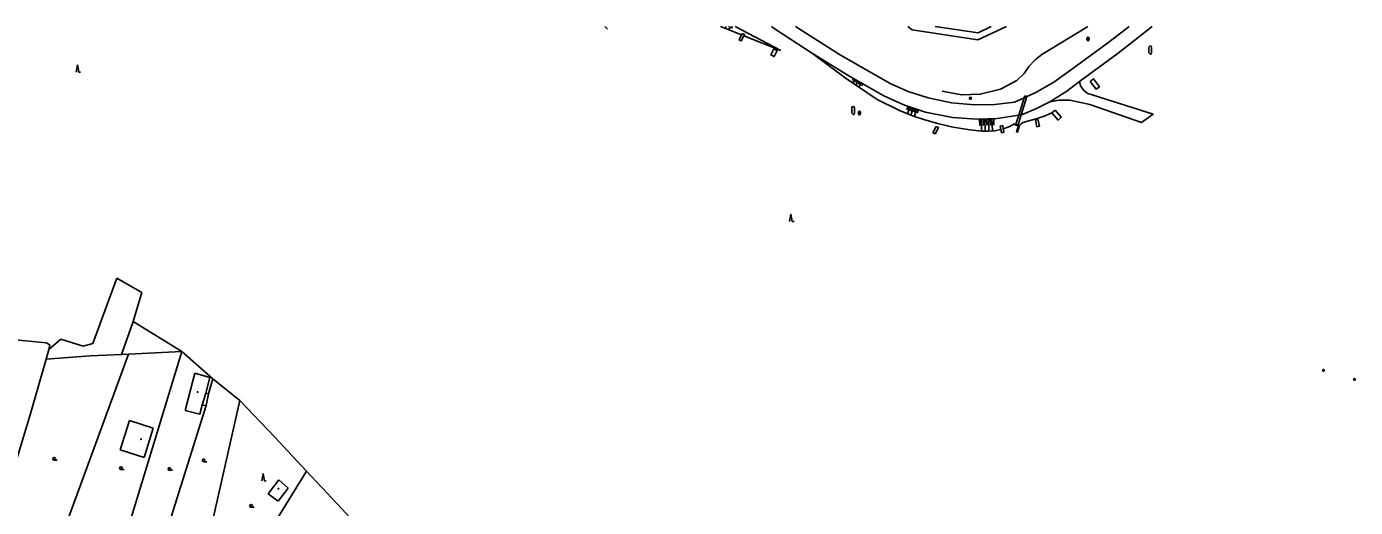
# Model space of a CAD drawing. Extents: x -595546 to -593986, y -1160845 to -1159202.
# Drawn here: x -594385.6 to -594015.2, y -1159338.3 to -1159204.1 of the extents above; entities that cross this region are included whole.
import ezdxf

# ---------------------------------------------------------------- set-up
doc = ezdxf.new("R2010")
doc.units = 0
for name, color, linetype in [('DOP - budovy nerozlisene - VP', 7, 'Continuous'), ('DOP - ploty', 7, 'Continuous'), ('DOP - rozhrani ploch obecne', 7, 'Continuous'), ('Level 25', 7, 'Continuous'), ('Level 27', 7, 'Continuous'), ('Level 36', 7, 'Continuous'), ('Level 39', 7, 'Continuous'), ('TM - chodniky - VP', 7, 'Continuous'), ('TM - dolni hrana svahu', 7, 'Continuous'), ('TM - horni hrana svahu', 7, 'Continuous'), ('TM - komunikace - VP', 7, 'Continuous'), ('TM - letecke snimky - pomocna linie', 7, 'Continuous'), ('TM - rozhrani ploch obecne - NP', 7, 'Continuous'), ('TM - rozhrani ploch obecne - VP', 7, 'Continuous'), ('TM - srafovani', 7, 'Continuous')]:
    doc.layers.add(name, color=color, linetype=linetype)

msp = doc.modelspace()

# ---------------------------------------------------------------- linework, layer by layer
at = {"layer": 'DOP - budovy nerozlisene - VP'}
for points in [[(-594341.42, -1159311.22), (-594338.68, -1159300.86)], [(-594338.68, -1159300.86), (-594334.51, -1159302.06)], [(-594334.51, -1159302.06), (-594335.63, -1159306.4)], [(-594335.63, -1159306.4), (-594336.64, -1159309.74)], [(-594337.35, -1159312.32), (-594341.42, -1159311.22)], [(-594336.64, -1159309.74), (-594337.35, -1159312.32)], [(-594359.52, -1159322.24), (-594356.95, -1159314.09)], [(-594356.95, -1159314.09), (-594350.29, -1159316.19)], [(-594350.29, -1159316.19), (-594352.86, -1159324.34)], [(-594352.86, -1159324.34), (-594359.52, -1159322.24)], [(-594318.28, -1159334.5), (-594315.27, -1159330.58)], [(-594312.71, -1159332.92), (-594315.5, -1159336.57)], [(-594315.27, -1159330.58), (-594312.71, -1159332.92)], [(-594315.5, -1159336.57), (-594318.28, -1159334.5)]]:
    msp.add_lwpolyline(points, dxfattribs=at)
at = {"layer": 'DOP - ploty'}
for points in [[(-594391.55, -1159291.28), (-594380.16, -1159292.41)], [(-594380.16, -1159292.41), (-594379.15, -1159292.94)], [(-594379.15, -1159292.94), (-594379.39, -1159294.27)], [(-594380.14, -1159296.92), (-594384.61, -1159312.44)], [(-594379.39, -1159294.27), (-594380.14, -1159296.92)], [(-594380.14, -1159296.92), (-594367.93, -1159296.02)], [(-594376.99, -1159349.62), (-594357.25, -1159295.58)], [(-594367.93, -1159296.02), (-594359.19, -1159295.66)], [(-594342.33, -1159294.84), (-594359.7, -1159351.95)], [(-594359.19, -1159295.66), (-594357.25, -1159295.58)], [(-594357.25, -1159295.58), (-594342.33, -1159294.84)], [(-594342.33, -1159294.84), (-594333.67, -1159302.44)], [(-594334.91, -1159306.59), (-594333.67, -1159302.44)], [(-594333.67, -1159302.44), (-594326.18, -1159308.44)], [(-594335.59, -1159309.86), (-594334.91, -1159306.59)], [(-594349.21, -1159353.37), (-594335.59, -1159309.86)], [(-594334.18, -1159343.84), (-594326.18, -1159308.44)], [(-594326.18, -1159308.44), (-594316.55, -1159318.57)], [(-594384.61, -1159312.44), (-594395.2, -1159347.15)], [(-594316.55, -1159318.57), (-594307.6, -1159328.17)], [(-594315.97, -1159341.75), (-594307.6, -1159328.17)], [(-594307.6, -1159328.17), (-594299.08, -1159337.35)], [(-594299.08, -1159337.35), (-594287.95, -1159349.25)]]:
    msp.add_lwpolyline(points, dxfattribs=at)
at = {"layer": 'DOP - rozhrani ploch obecne'}
for points in [[(-594367.12, -1159292.59), (-594360.43, -1159274.3)], [(-594360.43, -1159274.3), (-594353.46, -1159278.33)], [(-594353.46, -1159278.33), (-594355.89, -1159286.39)], [(-594355.89, -1159286.39), (-594359.19, -1159295.66)], [(-594355.89, -1159286.39), (-594342.33, -1159294.84)], [(-594379.39, -1159294.27), (-594376.04, -1159291.32)], [(-594376.04, -1159291.32), (-594369.82, -1159293.28)], [(-594369.82, -1159293.28), (-594367.12, -1159292.59)], [(-594335.63, -1159306.4), (-594334.91, -1159306.59)], [(-594336.64, -1159309.74), (-594335.59, -1159309.86)]]:
    msp.add_lwpolyline(points, dxfattribs=at)
at = {"layer": 'Level 25'}
for centre, radius in [((-594024.09, -1159300.05), 0.25), ((-594024.09, -1159300.05), 0.2), ((-594024.09, -1159300.05), 0.15), ((-594024.09, -1159300.05), 0.1), ((-594024.09, -1159300.05), 0.05), ((-594015.45, -1159302.56), 0.25), ((-594015.45, -1159302.56), 0.2), ((-594015.45, -1159302.56), 0.15), ((-594015.45, -1159302.56), 0.1), ((-594015.45, -1159302.56), 0.05)]:
    msp.add_circle(centre, radius, dxfattribs=at)
at = {"layer": 'Level 27'}
msp.add_line((-594122.77, -1159224.14), (-594122.27, -1159224.14), dxfattribs=at)
msp.add_lwpolyline([(-594122.77, -1159224.39), (-594122.27, -1159224.39), (-594122.27, -1159223.89), (-594122.77, -1159223.89)], close=True, dxfattribs=at)
at = {"layer": 'Level 36'}
for p, q in [((-594090.22, -1159207.6), (-594089.22, -1159207.6)), ((-594089.97, -1159207.35), (-594089.97, -1159207.85)), ((-594089.47, -1159207.35), (-594089.47, -1159207.85)), ((-594072.75, -1159209.93), (-594072.75, -1159211.55)), ((-594072, -1159209.93), (-594072, -1159211.55)), ((-594155.59, -1159226.8), (-594155.59, -1159228.43)), ((-594154.84, -1159226.8), (-594154.84, -1159228.43)), ((-594153.95, -1159228.23), (-594152.95, -1159228.23)), ((-594153.7, -1159227.98), (-594153.7, -1159228.48)), ((-594153.2, -1159227.98), (-594153.2, -1159228.48)), ((-594377.94, -1159325.11), (-594377.07, -1159325.11)), ((-594336.26, -1159325.55), (-594335.39, -1159325.55)), ((-594359.31, -1159327.75), (-594358.43, -1159327.75)), ((-594345.82, -1159327.96), (-594344.95, -1159327.96)), ((-594323.04, -1159338.23), (-594322.16, -1159338.23))]:
    msp.add_line(p, q, dxfattribs=at)
for points in [[(-594072.37, -1159211.55), (-594072.37, -1159211.8), (-594072, -1159211.8)], [(-594371.81, -1159216.83), (-594371.43, -1159214.83), (-594371.06, -1159216.83), (-594370.56, -1159216.83)], [(-594155.22, -1159228.43), (-594155.22, -1159228.68), (-594154.84, -1159228.68)], [(-594172.93, -1159258.51), (-594172.55, -1159256.51), (-594172.18, -1159258.51), (-594171.68, -1159258.51)], [(-594320.07, -1159330.92), (-594319.69, -1159328.92), (-594319.32, -1159330.92), (-594318.82, -1159330.92)]]:
    msp.add_lwpolyline(points, dxfattribs=at)
for centre in [(-594377.94, -1159324.74), (-594336.26, -1159325.17), (-594359.31, -1159327.38), (-594345.82, -1159327.59), (-594323.04, -1159337.85)]:
    msp.add_circle(centre, 0.375, dxfattribs=at)
for centre, radius, start, end in [((-594089.72, -1159207.35), 0.25, 0, 180), ((-594089.72, -1159207.85), 0.25, 180, 0), ((-594072.37, -1159209.92), 0.375, 0, 180), ((-594155.22, -1159226.8), 0.375, 0, 180), ((-594153.45, -1159227.98), 0.25, 0, 180), ((-594153.45, -1159228.48), 0.25, 180, 0)]:
    msp.add_arc(centre, radius, start, end, dxfattribs=at)
at = {"layer": 'Level 39'}
for centre, radius in [((-594337.94, -1159306.12), 0.09), ((-594337.94, -1159306.12), 0.0398), ((-594353.72, -1159319.28), 0.09), ((-594353.72, -1159319.28), 0.0398), ((-594315.39, -1159333.08), 0.09), ((-594315.39, -1159333.08), 0.0398)]:
    msp.add_circle(centre, radius, dxfattribs=at)
at = {"layer": 'TM - chodniky - VP'}
for points in [[(-594139.96, -1159204.13), (-594138.8, -1159205.06), (-594120.46, -1159207.86)], [(-594120.36, -1159205.9), (-594132.35, -1159204.13)], [(-594112.48, -1159204.13), (-594120.46, -1159207.86)], [(-594116.74, -1159204.13), (-594120.36, -1159205.9)], [(-594092.09, -1159219.42), (-594091.8, -1159220.64), (-594090.94, -1159221.96), (-594089.79, -1159222.77), (-594088.6, -1159223.17)], [(-594100.41, -1159225.11), (-594097.77, -1159224.66), (-594094.82, -1159224.69)], [(-594094.82, -1159224.69), (-594089.2, -1159225.92)]]:
    msp.add_lwpolyline(points, dxfattribs=at)
at = {"layer": 'TM - dolni hrana svahu'}
for points in [[(-594224.47, -1159204.13), (-594223.65, -1159204.9)], [(-594192.19, -1159204.13), (-594186.31, -1159206.47)], [(-594089.8, -1159204.13), (-594090.09, -1159204.33), (-594102.57, -1159211.93), (-594104.5, -1159213.44), (-594106.26, -1159215.29), (-594107.52, -1159217.24), (-594109.62, -1159219.23), (-594114.17, -1159221.58), (-594119.79, -1159223.04), (-594125.04, -1159223.2), (-594130.41, -1159222.18)], [(-594185.65, -1159206.73), (-594175.41, -1159210.81)], [(-594166.51, -1159211.68), (-594157.48, -1159218.45), (-594148.56, -1159224.46), (-594142.33, -1159227.52), (-594138.36, -1159229.11), (-594135.51, -1159230.09), (-594131.35, -1159231.28), (-594127.36, -1159232.18), (-594122.71, -1159232.94), (-594119.33, -1159233.3), (-594117.56, -1159233.34), (-594115.84, -1159233.19), (-594114.04, -1159232.83)], [(-594108.85, -1159231.73), (-594108.42, -1159231.23), (-594107.83, -1159230.86), (-594105.96, -1159230.39), (-594104.18, -1159229.87), (-594101.95, -1159229.1), (-594099.81, -1159228.25)], [(-594113.36, -1159232.64), (-594111.84, -1159232.08), (-594110.48, -1159231.43)]]:
    msp.add_lwpolyline(points, dxfattribs=at)
at = {"layer": 'TM - horni hrana svahu'}
msp.add_lwpolyline([(-594188.14, -1159204.13), (-594175.41, -1159210.81)], dxfattribs=at)
at = {"layer": 'TM - komunikace - VP'}
for points in [[(-594166.51, -1159211.68), (-594176.97, -1159204.84), (-594177.97, -1159204.13)], [(-594107.53, -1159224.01), (-594110.22, -1159225.19), (-594115.7, -1159225.85), (-594121.42, -1159225.96), (-594127.76, -1159225.41), (-594134.31, -1159224.06), (-594139.83, -1159222.27), (-594144.88, -1159220.05), (-594159, -1159211.97), (-594171.24, -1159204.13)], [(-594078.23, -1159204.13), (-594083.91, -1159208.49), (-594094, -1159215.82), (-594099.29, -1159219.69), (-594104.43, -1159222.64), (-594106.75, -1159223.67)], [(-594071.85, -1159204.13), (-594081.32, -1159211.58), (-594092.09, -1159219.42)], [(-594109.07, -1159228.9), (-594115.07, -1159229.75), (-594120.75, -1159229.95), (-594127.48, -1159229.47), (-594135.01, -1159227.99), (-594140.93, -1159226.08), (-594146.7, -1159223.5), (-594156.37, -1159217.92), (-594166.51, -1159211.68)], [(-594092.09, -1159219.42), (-594095.65, -1159222.12), (-594100.41, -1159225.11)], [(-594100.41, -1159225.11), (-594104.31, -1159227.11), (-594108.31, -1159228.79), (-594108.37, -1159228.8)], [(-594106.75, -1159223.67), (-594107.53, -1159224.01)], [(-594108.37, -1159228.8), (-594109.07, -1159228.9)]]:
    msp.add_lwpolyline(points, dxfattribs=at)
at = {"layer": 'TM - letecke snimky - pomocna linie'}
msp.add_lwpolyline([(-594089.2, -1159225.92), (-594074.84, -1159230.88), (-594071.6, -1159228.59), (-594088.6, -1159223.17)], dxfattribs=at)
at = {"layer": 'TM - rozhrani ploch obecne - NP'}
for points in [[(-594107.53, -1159224.01), (-594109.07, -1159228.9)], [(-594106.75, -1159223.67), (-594108.37, -1159228.8)], [(-594107.37, -1159223.48), (-594107.53, -1159224.01)], [(-594109.07, -1159228.9), (-594109.86, -1159231.41)], [(-594108.37, -1159228.8), (-594109.25, -1159231.6)], [(-594109.86, -1159231.41), (-594109.92, -1159231.6)], [(-594109.25, -1159231.6), (-594109.31, -1159231.79)]]:
    msp.add_lwpolyline(points, dxfattribs=at)
at = {"layer": 'TM - rozhrani ploch obecne - VP'}
for points in [[(-594185.65, -1159206.73), (-594186.4, -1159208.16), (-594187.02, -1159207.84), (-594186.31, -1159206.47)], [(-594186.31, -1159206.47), (-594186.09, -1159206.06)], [(-594186.09, -1159206.06), (-594185.47, -1159206.38), (-594185.65, -1159206.73)], [(-594177.28, -1159210.36), (-594176.38, -1159210.8), (-594177.21, -1159212.5), (-594178.11, -1159212.06), (-594177.28, -1159210.36)], [(-594089.13, -1159219.45), (-594088.21, -1159218.76), (-594086.57, -1159220.91), (-594087.49, -1159221.59), (-594089.13, -1159219.45)], [(-594106.75, -1159223.67), (-594107.37, -1159223.48)], [(-594104.38, -1159230.15), (-594103.69, -1159230.01), (-594103.31, -1159231.95), (-594103.99, -1159232.09), (-594104.38, -1159230.15)], [(-594098.94, -1159227.5), (-594097.2, -1159229.46), (-594098.07, -1159230.21), (-594099.81, -1159228.25)], [(-594099.81, -1159228.25), (-594098.94, -1159227.5)], [(-594132.06, -1159231.99), (-594131.44, -1159232.31), (-594132.36, -1159234.09), (-594132.98, -1159233.76), (-594132.06, -1159231.99)], [(-594114.04, -1159232.83), (-594114.21, -1159231.9), (-594113.53, -1159231.77)], [(-594113.36, -1159232.64), (-594113.17, -1159233.63), (-594113.86, -1159233.76), (-594114.04, -1159232.83)], [(-594113.53, -1159231.77), (-594113.36, -1159232.64)], [(-594110.48, -1159231.43), (-594110.42, -1159231.24), (-594109.86, -1159231.41)], [(-594109.92, -1159231.6), (-594110.48, -1159231.43)], [(-594109.31, -1159231.79), (-594109.92, -1159231.6)], [(-594109.86, -1159231.41), (-594109.25, -1159231.6)], [(-594108.85, -1159231.73), (-594109.44, -1159233.59), (-594109.63, -1159233.53), (-594109.1, -1159231.86), (-594109.31, -1159231.79)], [(-594109.25, -1159231.6), (-594108.85, -1159231.73)]]:
    msp.add_lwpolyline(points, dxfattribs=at)
at = {"layer": 'TM - srafovani'}
for points in [[(-594191.78, -1159204.3), (-594191.69, -1159204.13)], [(-594190.85, -1159204.67), (-594190.57, -1159204.13)], [(-594190.05, -1159204.22), (-594190, -1159204.13)], [(-594189.91, -1159205.04), (-594189.44, -1159204.13)], [(-594189.17, -1159204.69), (-594188.87, -1159204.13)], [(-594155.42, -1159219.17), (-594155.11, -1159218.65)], [(-594155.28, -1159219.93), (-594154.68, -1159218.89)], [(-594154.55, -1159219.67), (-594154.25, -1159219.14)], [(-594154.45, -1159220.49), (-594153.81, -1159219.4)], [(-594153.69, -1159220.17), (-594153.38, -1159219.64)], [(-594153.62, -1159221.05), (-594152.95, -1159219.89)], [(-594152.82, -1159220.67), (-594152.51, -1159220.15)], [(-594140.21, -1159227.41), (-594139.89, -1159226.42)], [(-594140.02, -1159228.45), (-594139.41, -1159226.57)], [(-594139.25, -1159227.72), (-594138.93, -1159226.72)], [(-594139.09, -1159228.82), (-594138.46, -1159226.88)], [(-594138.3, -1159228.02), (-594137.98, -1159227.03)], [(-594138.15, -1159229.18), (-594137.51, -1159227.18)], [(-594137.35, -1159228.33), (-594137.03, -1159227.34)], [(-594119.94, -1159231.76), (-594120.01, -1159229.92)], [(-594119.39, -1159233.29), (-594119.51, -1159229.91)], [(-594118.94, -1159231.73), (-594119.01, -1159229.89)], [(-594118.39, -1159233.32), (-594118.51, -1159229.87)], [(-594117.95, -1159231.69), (-594118.01, -1159229.85)], [(-594117.39, -1159233.33), (-594117.51, -1159229.84)], [(-594116.95, -1159231.66), (-594117.01, -1159229.82)], [(-594116.39, -1159233.24), (-594116.51, -1159229.8)], [(-594115.95, -1159231.62), (-594116.01, -1159229.78)]]:
    msp.add_lwpolyline(points, dxfattribs=at)

doc.saveas('drawing.dxf')
